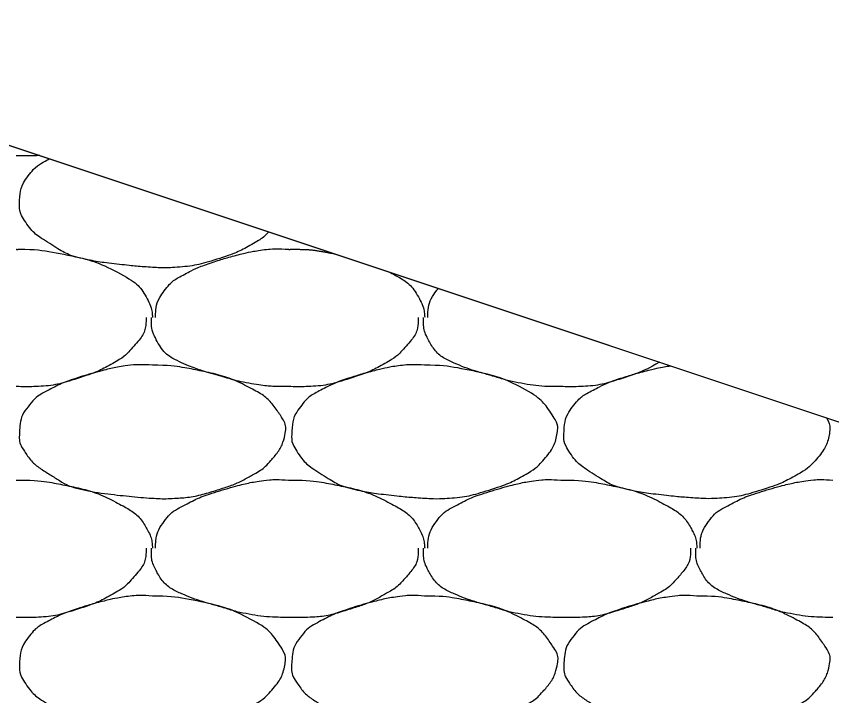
# Model space of a CAD drawing. Extents: x 1373719 to 1374161, y 379835 to 380167.
# Drawn here: x 1373985.475 to 1373986.856, y 379975.034 to 379976.184 of the extents above; entities that cross this region are included whole.
import ezdxf

# ---------------------------------------------------------------- set-up
doc = ezdxf.new("R2010")
doc.units = 0
doc.layers.add('Aggregate Base Course', color=7, linetype='Continuous')
doc.layers.add('SIGNATURE', color=7, linetype='Continuous')

msp = doc.modelspace()

# ---------------------------------------------------------------- linework, layer by layer
msp.add_line((1373984.8548, 379976.1686), (1373996.8548, 379972.1686))
at = {"layer": 'Aggregate Base Course'}
for points, degree in [([(1373985.5155, 379975.9484), (1373985.5135, 379975.9483), (1373985.5116, 379975.9481), (1373985.4982, 379975.9476), (1373985.4868, 379975.9476), (1373985.4754, 379975.9481)], 3), ([(1373985.903, 379975.8192), (1373985.8954, 379975.8113), (1373985.8878, 379975.8057), (1373985.8605, 379975.7902), (1373985.8426, 379975.7815), (1373985.7973, 379975.7672), (1373985.7717, 379975.7607), (1373985.7322, 379975.7582), (1373985.719, 379975.7582), (1373985.686, 379975.7604), (1373985.6662, 379975.7623), (1373985.6246, 379975.7669), (1373985.6031, 379975.7703), (1373985.564, 379975.7794), (1373985.5488, 379975.7888), (1373985.5151, 379975.8099), (1373985.5006, 379975.8208), (1373985.4815, 379975.85), (1373985.4802, 379975.8606), (1373985.4817, 379975.8853), (1373985.4847, 379975.9), (1373985.5058, 379975.9279), (1373985.5174, 379975.9355), (1373985.5314, 379975.9428), (1373985.5316, 379975.9429), (1373985.5318, 379975.943)], 3), ([(1373985.4754, 379975.7897), (1373985.4772, 379975.7896), (1373985.479, 379975.7898), (1373985.4808, 379975.7897)], 2), ([(1373985.4808, 379975.7897), (1373985.5072, 379975.79), (1373985.5336, 379975.7861), (1373985.5922, 379975.7741), (1373985.6219, 379975.7643), (1373985.6718, 379975.7376), (1373985.6877, 379975.7237), (1373985.7033, 379975.6945), (1373985.7051, 379975.6856), (1373985.7059, 379975.6757), (1373985.7059, 379975.6751), (1373985.7058, 379975.6745)], 3), ([(1373985.7112, 379975.6745), (1373985.7112, 379975.6751), (1373985.7112, 379975.6757), (1373985.7115, 379975.6914), (1373985.7158, 379975.706), (1373985.7355, 379975.7331), (1373985.7478, 379975.7411), (1373985.7735, 379975.7544), (1373985.7851, 379975.7602), (1373985.8155, 379975.7705), (1373985.8334, 379975.7759), (1373985.8629, 379975.7836), (1373985.8743, 379975.7861), (1373985.9025, 379975.7905), (1373985.9195, 379975.7911), (1373985.9362, 379975.7897)], 3), ([(1373985.9362, 379975.7897), (1373985.938, 379975.7896), (1373985.9398, 379975.7898), (1373985.9416, 379975.7897)], 2), ([(1373985.9416, 379975.7897), (1373985.9662, 379975.79), (1373985.9908, 379975.7866), (1373986.0154, 379975.7818)], 2), ([(1373986.1069, 379975.7512), (1373986.1088, 379975.7503), (1373986.1107, 379975.7493), (1373986.1326, 379975.7376), (1373986.1485, 379975.7237), (1373986.1641, 379975.6945), (1373986.1659, 379975.6856), (1373986.1667, 379975.6757), (1373986.1667, 379975.6751), (1373986.1666, 379975.6745)], 3), ([(1373986.172, 379975.6745), (1373986.172, 379975.6751), (1373986.172, 379975.6757), (1373986.1723, 379975.6914), (1373986.1766, 379975.706), (1373986.1875, 379975.7209), (1373986.1886, 379975.7223), (1373986.1897, 379975.7237)], 3), ([(1373985.695, 379975.6745), (1373985.6951, 379975.6727), (1373985.6951, 379975.6709), (1373985.6944, 379975.6508), (1373985.6828, 379975.635), (1373985.6616, 379975.6113), (1373985.6531, 379975.6047), (1373985.6247, 379975.5886), (1373985.6068, 379975.5799), (1373985.5615, 379975.5656), (1373985.536, 379975.5585), (1373985.4982, 379975.557), (1373985.4868, 379975.557), (1373985.4754, 379975.5575)], 3), ([(1373985.9362, 379975.5575), (1373985.9338, 379975.5575), (1373985.9314, 379975.5575), (1373985.9091, 379975.5575), (1373985.8893, 379975.5593), (1373985.8486, 379975.5666), (1373985.8285, 379975.5731), (1373985.7904, 379975.584), (1373985.7733, 379975.5897), (1373985.7372, 379975.6053), (1373985.7213, 379975.6191), (1373985.706, 379975.6484), (1373985.704, 379975.6586), (1373985.704, 379975.6709), (1373985.704, 379975.6727), (1373985.704, 379975.6745)], 3), ([(1373986.1558, 379975.6745), (1373986.1559, 379975.6727), (1373986.1559, 379975.6709), (1373986.1552, 379975.6508), (1373986.1436, 379975.635), (1373986.1224, 379975.6113), (1373986.1139, 379975.6047), (1373986.0855, 379975.5886), (1373986.0676, 379975.5799), (1373986.0223, 379975.5656), (1373985.9968, 379975.5585), (1373985.959, 379975.557), (1373985.9476, 379975.557), (1373985.9362, 379975.5575)], 3), ([(1373986.397, 379975.5575), (1373986.3946, 379975.5575), (1373986.3922, 379975.5575), (1373986.3898, 379975.5575), (1373986.3699, 379975.5575), (1373986.3501, 379975.5593), (1373986.3304, 379975.5629), (1373986.3094, 379975.5666), (1373986.2893, 379975.5731), (1373986.2689, 379975.5789), (1373986.2512, 379975.584), (1373986.2341, 379975.5897), (1373986.217, 379975.5971), (1373986.198, 379975.6053), (1373986.1821, 379975.6191), (1373986.172, 379975.6385), (1373986.1668, 379975.6484), (1373986.1648, 379975.6586), (1373986.1648, 379975.6691), (1373986.1648, 379975.6709), (1373986.1648, 379975.6727), (1373986.1648, 379975.6745)], 3), ([(1373985.7058, 379975.5935), (1373985.7322, 379975.5938), (1373985.7586, 379975.5899), (1373985.785, 379975.5845), (1373985.8172, 379975.5779), (1373985.8469, 379975.5681), (1373985.8768, 379975.5521), (1373985.8968, 379975.5414), (1373985.9104, 379975.5269), (1373985.9236, 379975.5071), (1373985.9293, 379975.4985), (1373985.9324, 379975.4887), (1373985.9308, 379975.4801), (1373985.9278, 379975.4632), (1373985.919, 379975.4464), (1373985.9056, 379975.4315), (1373985.8972, 379975.4221), (1373985.8889, 379975.4157), (1373985.8786, 379975.4099), (1373985.8605, 379975.3996), (1373985.8426, 379975.3909), (1373985.8228, 379975.3847), (1373985.7973, 379975.3766), (1373985.7717, 379975.3701), (1373985.7454, 379975.3685), (1373985.7322, 379975.3676), (1373985.719, 379975.3676), (1373985.7058, 379975.3685), (1373985.686, 379975.3698), (1373985.6662, 379975.3717), (1373985.6464, 379975.3739), (1373985.6246, 379975.3763), (1373985.6031, 379975.3797), (1373985.5816, 379975.3847), (1373985.564, 379975.3888), (1373985.5488, 379975.3982), (1373985.533, 379975.4081), (1373985.5151, 379975.4193), (1373985.5006, 379975.4302), (1373985.488, 379975.4495), (1373985.4815, 379975.4594), (1373985.4802, 379975.47), (1373985.4808, 379975.4801), (1373985.4817, 379975.4947), (1373985.4847, 379975.5094), (1373985.4952, 379975.5233), (1373985.5058, 379975.5373), (1373985.5174, 379975.5449), (1373985.5312, 379975.5521), (1373985.5431, 379975.5582), (1373985.5547, 379975.564), (1373985.5672, 379975.5683), (1373985.5851, 379975.5743), (1373985.603, 379975.5797), (1373985.6212, 379975.5845), (1373985.6325, 379975.5874), (1373985.6439, 379975.5899), (1373985.6554, 379975.5917), (1373985.6721, 379975.5943), (1373985.6891, 379975.5949), (1373985.7058, 379975.5935)], 3), ([(1373986.1666, 379975.5935), (1373986.193, 379975.5938), (1373986.2194, 379975.5899), (1373986.278, 379975.5779), (1373986.3077, 379975.5681), (1373986.3576, 379975.5414), (1373986.3712, 379975.5269), (1373986.3901, 379975.4985), (1373986.3932, 379975.4887), (1373986.3886, 379975.4632), (1373986.3798, 379975.4464), (1373986.358, 379975.4221), (1373986.3497, 379975.4157), (1373986.3213, 379975.3996), (1373986.3034, 379975.3909), (1373986.2581, 379975.3766), (1373986.2325, 379975.3701), (1373986.193, 379975.3676), (1373986.1798, 379975.3676), (1373986.1468, 379975.3698), (1373986.127, 379975.3717), (1373986.0854, 379975.3763), (1373986.0639, 379975.3797), (1373986.0248, 379975.3888), (1373986.0096, 379975.3982), (1373985.9759, 379975.4193), (1373985.9614, 379975.4302), (1373985.9423, 379975.4594), (1373985.941, 379975.47), (1373985.9425, 379975.4947), (1373985.9455, 379975.5094), (1373985.9666, 379975.5373), (1373985.9782, 379975.5449), (1373986.0039, 379975.5582), (1373986.0155, 379975.564), (1373986.0459, 379975.5743), (1373986.0638, 379975.5797), (1373986.0933, 379975.5874), (1373986.1047, 379975.5899), (1373986.1329, 379975.5943), (1373986.1499, 379975.5949), (1373986.1666, 379975.5935)], 3), ([(1373986.5643, 379975.5988), (1373986.5462, 379975.5885), (1373986.5284, 379975.5799), (1373986.4831, 379975.5656), (1373986.4576, 379975.5585), (1373986.4198, 379975.557), (1373986.4084, 379975.557), (1373986.397, 379975.5575)], 3), ([(1373986.8467, 379975.5046), (1373986.8514, 379975.4967), (1373986.8538, 379975.4879), (1373986.8494, 379975.4632), (1373986.8406, 379975.4464), (1373986.8188, 379975.4221), (1373986.8105, 379975.4157), (1373986.7821, 379975.3996), (1373986.7642, 379975.3909), (1373986.7189, 379975.3766), (1373986.6933, 379975.3701), (1373986.6538, 379975.3676), (1373986.6406, 379975.3676), (1373986.6076, 379975.3698), (1373986.5878, 379975.3717), (1373986.5462, 379975.3763), (1373986.5247, 379975.3797), (1373986.4856, 379975.3888), (1373986.4704, 379975.3982), (1373986.4367, 379975.4193), (1373986.4222, 379975.4302), (1373986.4031, 379975.4594), (1373986.4018, 379975.47), (1373986.4033, 379975.4947), (1373986.4063, 379975.5094), (1373986.4274, 379975.5373), (1373986.439, 379975.5449), (1373986.4647, 379975.5582), (1373986.4763, 379975.564), (1373986.5067, 379975.5743), (1373986.5246, 379975.5797), (1373986.5541, 379975.5874), (1373986.5655, 379975.5899), (1373986.579, 379975.592), (1373986.5811, 379975.5923), (1373986.5831, 379975.5925)], 3), ([(1373985.4754, 379975.3991), (1373985.4772, 379975.399), (1373985.479, 379975.3992), (1373985.4808, 379975.3991)], 2), ([(1373985.4808, 379975.3991), (1373985.5072, 379975.3994), (1373985.5336, 379975.3955), (1373985.56, 379975.3901), (1373985.5922, 379975.3835), (1373985.6219, 379975.3737), (1373985.6518, 379975.3577), (1373985.6718, 379975.347), (1373985.6877, 379975.3331), (1373985.6986, 379975.3127), (1373985.7033, 379975.3039), (1373985.7051, 379975.295), (1373985.7058, 379975.2857), (1373985.7059, 379975.2851), (1373985.7059, 379975.2845), (1373985.7058, 379975.2839)], 3), ([(1373985.7112, 379975.2839), (1373985.7112, 379975.2845), (1373985.7112, 379975.2851), (1373985.7112, 379975.2857), (1373985.7115, 379975.3008), (1373985.7158, 379975.3154), (1373985.7256, 379975.3289), (1373985.7355, 379975.3425), (1373985.7478, 379975.3505), (1373985.7616, 379975.3577), (1373985.7735, 379975.3638), (1373985.7851, 379975.3696), (1373985.7976, 379975.3739), (1373985.8155, 379975.3799), (1373985.8334, 379975.3853), (1373985.8516, 379975.3901), (1373985.8629, 379975.393), (1373985.8743, 379975.3955), (1373985.8858, 379975.3973), (1373985.9025, 379975.3999), (1373985.9195, 379975.4005), (1373985.9362, 379975.3991)], 3), ([(1373985.9362, 379975.3991), (1373985.938, 379975.399), (1373985.9398, 379975.3992), (1373985.9416, 379975.3991)], 2), ([(1373985.9416, 379975.3991), (1373985.968, 379975.3994), (1373985.9944, 379975.3955), (1373986.0208, 379975.3901), (1373986.053, 379975.3835), (1373986.0827, 379975.3737), (1373986.1126, 379975.3577), (1373986.1326, 379975.347), (1373986.1485, 379975.3331), (1373986.1594, 379975.3127), (1373986.1641, 379975.3039), (1373986.1659, 379975.295), (1373986.1666, 379975.2857), (1373986.1667, 379975.2851), (1373986.1667, 379975.2845), (1373986.1666, 379975.2839)], 3), ([(1373986.172, 379975.2839), (1373986.172, 379975.2845), (1373986.172, 379975.2851), (1373986.172, 379975.2857), (1373986.1723, 379975.3008), (1373986.1766, 379975.3154), (1373986.1864, 379975.3289), (1373986.1963, 379975.3425), (1373986.2086, 379975.3505), (1373986.2224, 379975.3577), (1373986.2343, 379975.3638), (1373986.2459, 379975.3696), (1373986.2584, 379975.3739), (1373986.2763, 379975.3799), (1373986.2942, 379975.3853), (1373986.3124, 379975.3901), (1373986.3237, 379975.393), (1373986.3351, 379975.3955), (1373986.3466, 379975.3973), (1373986.3633, 379975.3999), (1373986.3803, 379975.4005), (1373986.397, 379975.3991)], 3), ([(1373986.397, 379975.3991), (1373986.3988, 379975.399), (1373986.4006, 379975.3992), (1373986.4024, 379975.3991)], 2), ([(1373986.4024, 379975.3991), (1373986.4288, 379975.3994), (1373986.4552, 379975.3955), (1373986.4816, 379975.3901), (1373986.5138, 379975.3835), (1373986.5435, 379975.3737), (1373986.5734, 379975.3577), (1373986.5934, 379975.347), (1373986.6093, 379975.3331), (1373986.6202, 379975.3127), (1373986.6249, 379975.3039), (1373986.6267, 379975.295), (1373986.6274, 379975.2857), (1373986.6275, 379975.2851), (1373986.6275, 379975.2845), (1373986.6274, 379975.2839)], 3), ([(1373986.6328, 379975.2839), (1373986.6328, 379975.2845), (1373986.6328, 379975.2851), (1373986.6328, 379975.2857), (1373986.6331, 379975.3008), (1373986.6374, 379975.3154), (1373986.6472, 379975.3289), (1373986.6571, 379975.3425), (1373986.6694, 379975.3505), (1373986.6832, 379975.3577), (1373986.6951, 379975.3638), (1373986.7067, 379975.3696), (1373986.7192, 379975.3739), (1373986.7371, 379975.3799), (1373986.755, 379975.3853), (1373986.7732, 379975.3901), (1373986.7845, 379975.393), (1373986.7959, 379975.3955), (1373986.8074, 379975.3973), (1373986.8241, 379975.3999), (1373986.8411, 379975.4005), (1373986.8578, 379975.3991)], 3), ([(1373985.695, 379975.2839), (1373985.6951, 379975.2821), (1373985.6951, 379975.2803), (1373985.6944, 379975.2602), (1373985.6828, 379975.2444), (1373985.6616, 379975.2207), (1373985.6531, 379975.2141), (1373985.6247, 379975.198), (1373985.6068, 379975.1893), (1373985.5615, 379975.175), (1373985.536, 379975.1679), (1373985.4982, 379975.1664), (1373985.4868, 379975.1664), (1373985.4754, 379975.1669)], 3), ([(1373985.9362, 379975.1669), (1373985.9338, 379975.1669), (1373985.9314, 379975.1669), (1373985.929, 379975.1669), (1373985.9091, 379975.1669), (1373985.8893, 379975.1687), (1373985.8696, 379975.1723), (1373985.8486, 379975.176), (1373985.8285, 379975.1825), (1373985.8081, 379975.1883), (1373985.7904, 379975.1934), (1373985.7733, 379975.1991), (1373985.7562, 379975.2065), (1373985.7372, 379975.2147), (1373985.7213, 379975.2285), (1373985.7112, 379975.2479), (1373985.706, 379975.2578), (1373985.704, 379975.268), (1373985.704, 379975.2785), (1373985.704, 379975.2803), (1373985.704, 379975.2821), (1373985.704, 379975.2839)], 3), ([(1373986.1558, 379975.2839), (1373986.1559, 379975.2821), (1373986.1559, 379975.2803), (1373986.1558, 379975.2785), (1373986.1552, 379975.2602), (1373986.1436, 379975.2444), (1373986.1306, 379975.2299), (1373986.1224, 379975.2207), (1373986.1139, 379975.2141), (1373986.1036, 379975.2083), (1373986.0855, 379975.198), (1373986.0676, 379975.1893), (1373986.0478, 379975.1831), (1373986.0223, 379975.175), (1373985.9968, 379975.1679), (1373985.9704, 379975.1669), (1373985.959, 379975.1664), (1373985.9476, 379975.1664), (1373985.9362, 379975.1669)], 3), ([(1373986.397, 379975.1669), (1373986.3946, 379975.1669), (1373986.3922, 379975.1669), (1373986.3898, 379975.1669), (1373986.3699, 379975.1669), (1373986.3501, 379975.1687), (1373986.3304, 379975.1723), (1373986.3094, 379975.176), (1373986.2893, 379975.1825), (1373986.2689, 379975.1883), (1373986.2512, 379975.1934), (1373986.2341, 379975.1991), (1373986.217, 379975.2065), (1373986.198, 379975.2147), (1373986.1821, 379975.2285), (1373986.172, 379975.2479), (1373986.1668, 379975.2578), (1373986.1648, 379975.268), (1373986.1648, 379975.2785), (1373986.1648, 379975.2803), (1373986.1648, 379975.2821), (1373986.1648, 379975.2839)], 3), ([(1373986.6166, 379975.2839), (1373986.6167, 379975.2821), (1373986.6167, 379975.2803), (1373986.6166, 379975.2785), (1373986.616, 379975.2602), (1373986.6044, 379975.2444), (1373986.5914, 379975.2299), (1373986.5832, 379975.2207), (1373986.5747, 379975.2141), (1373986.5644, 379975.2083), (1373986.5463, 379975.198), (1373986.5284, 379975.1893), (1373986.5086, 379975.1831), (1373986.4831, 379975.175), (1373986.4576, 379975.1679), (1373986.4312, 379975.1669), (1373986.4198, 379975.1664), (1373986.4084, 379975.1664), (1373986.397, 379975.1669)], 3), ([(1373986.8578, 379975.1669), (1373986.8554, 379975.1669), (1373986.853, 379975.1669), (1373986.8506, 379975.1669), (1373986.8307, 379975.1669), (1373986.8109, 379975.1687), (1373986.7912, 379975.1723), (1373986.7702, 379975.176), (1373986.7501, 379975.1825), (1373986.7297, 379975.1883), (1373986.712, 379975.1934), (1373986.6949, 379975.1991), (1373986.6778, 379975.2065), (1373986.6588, 379975.2147), (1373986.6429, 379975.2285), (1373986.6328, 379975.2479), (1373986.6276, 379975.2578), (1373986.6256, 379975.268), (1373986.6256, 379975.2785), (1373986.6256, 379975.2803), (1373986.6256, 379975.2821), (1373986.6256, 379975.2839)], 3), ([(1373985.7058, 379975.2029), (1373985.7322, 379975.2032), (1373985.7586, 379975.1993), (1373985.8172, 379975.1873), (1373985.8469, 379975.1775), (1373985.8968, 379975.1508), (1373985.9104, 379975.1363), (1373985.9293, 379975.1079), (1373985.9324, 379975.0981), (1373985.9278, 379975.0726), (1373985.919, 379975.0558), (1373985.8972, 379975.0315), (1373985.8889, 379975.0251), (1373985.8605, 379975.009), (1373985.8426, 379975.0003), (1373985.7973, 379974.986), (1373985.7717, 379974.9795), (1373985.7322, 379974.977), (1373985.719, 379974.977), (1373985.686, 379974.9792), (1373985.6662, 379974.9811), (1373985.6246, 379974.9857), (1373985.6031, 379974.9891), (1373985.564, 379974.9982), (1373985.5488, 379975.0076), (1373985.5151, 379975.0287), (1373985.5006, 379975.0396), (1373985.4815, 379975.0688), (1373985.4802, 379975.0794), (1373985.4817, 379975.1041), (1373985.4847, 379975.1188), (1373985.5058, 379975.1467), (1373985.5174, 379975.1543), (1373985.5431, 379975.1676), (1373985.5547, 379975.1734), (1373985.5851, 379975.1837), (1373985.603, 379975.1891), (1373985.6325, 379975.1968), (1373985.6439, 379975.1993), (1373985.6721, 379975.2037), (1373985.6891, 379975.2043), (1373985.7058, 379975.2029)], 3), ([(1373986.1666, 379975.2029), (1373986.193, 379975.2032), (1373986.2194, 379975.1993), (1373986.2458, 379975.1939), (1373986.278, 379975.1873), (1373986.3077, 379975.1775), (1373986.3376, 379975.1615), (1373986.3576, 379975.1508), (1373986.3712, 379975.1363), (1373986.3844, 379975.1165), (1373986.3901, 379975.1079), (1373986.3932, 379975.0981), (1373986.3916, 379975.0895), (1373986.3886, 379975.0726), (1373986.3798, 379975.0558), (1373986.3664, 379975.0409), (1373986.358, 379975.0315), (1373986.3497, 379975.0251), (1373986.3394, 379975.0193), (1373986.3213, 379975.009), (1373986.3034, 379975.0003), (1373986.2836, 379974.9941), (1373986.2581, 379974.986), (1373986.2325, 379974.9795), (1373986.2062, 379974.9779), (1373986.193, 379974.977), (1373986.1798, 379974.977), (1373986.1666, 379974.9779), (1373986.1468, 379974.9792), (1373986.127, 379974.9811), (1373986.1072, 379974.9833), (1373986.0854, 379974.9857), (1373986.0639, 379974.9891), (1373986.0424, 379974.9941), (1373986.0248, 379974.9982), (1373986.0096, 379975.0076), (1373985.9938, 379975.0175), (1373985.9759, 379975.0287), (1373985.9614, 379975.0396), (1373985.9488, 379975.0589), (1373985.9423, 379975.0688), (1373985.941, 379975.0794), (1373985.9416, 379975.0895), (1373985.9425, 379975.1041), (1373985.9455, 379975.1188), (1373985.956, 379975.1327), (1373985.9666, 379975.1467), (1373985.9782, 379975.1543), (1373985.992, 379975.1615), (1373986.0039, 379975.1676), (1373986.0155, 379975.1734), (1373986.028, 379975.1777), (1373986.0459, 379975.1837), (1373986.0638, 379975.1891), (1373986.082, 379975.1939), (1373986.0933, 379975.1968), (1373986.1047, 379975.1993), (1373986.1162, 379975.2011), (1373986.1329, 379975.2037), (1373986.1499, 379975.2043), (1373986.1666, 379975.2029)], 3), ([(1373986.6274, 379975.2029), (1373986.6538, 379975.2032), (1373986.6802, 379975.1993), (1373986.7066, 379975.1939), (1373986.7388, 379975.1873), (1373986.7685, 379975.1775), (1373986.7984, 379975.1615), (1373986.8184, 379975.1508), (1373986.832, 379975.1363), (1373986.8452, 379975.1165), (1373986.8509, 379975.1079), (1373986.854, 379975.0981), (1373986.8524, 379975.0895), (1373986.8494, 379975.0726), (1373986.8406, 379975.0558), (1373986.8272, 379975.0409), (1373986.8188, 379975.0315), (1373986.8105, 379975.0251), (1373986.8002, 379975.0193), (1373986.7821, 379975.009), (1373986.7642, 379975.0003), (1373986.7444, 379974.9941), (1373986.7189, 379974.986), (1373986.6933, 379974.9795), (1373986.667, 379974.9779), (1373986.6538, 379974.977), (1373986.6406, 379974.977), (1373986.6274, 379974.9779), (1373986.6076, 379974.9792), (1373986.5878, 379974.9811), (1373986.568, 379974.9833), (1373986.5462, 379974.9857), (1373986.5247, 379974.9891), (1373986.5032, 379974.9941), (1373986.4856, 379974.9982), (1373986.4704, 379975.0076), (1373986.4546, 379975.0175), (1373986.4367, 379975.0287), (1373986.4222, 379975.0396), (1373986.4096, 379975.0589), (1373986.4031, 379975.0688), (1373986.4018, 379975.0794), (1373986.4024, 379975.0895), (1373986.4033, 379975.1041), (1373986.4063, 379975.1188), (1373986.4168, 379975.1327), (1373986.4274, 379975.1467), (1373986.439, 379975.1543), (1373986.4528, 379975.1615), (1373986.4647, 379975.1676), (1373986.4763, 379975.1734), (1373986.4888, 379975.1777), (1373986.5067, 379975.1837), (1373986.5246, 379975.1891), (1373986.5428, 379975.1939), (1373986.5541, 379975.1968), (1373986.5655, 379975.1993), (1373986.577, 379975.2011), (1373986.5937, 379975.2037), (1373986.6107, 379975.2043), (1373986.6274, 379975.2029)], 3)]:
    msp.add_open_spline(points, degree=degree, dxfattribs=at)
at = {"layer": 'SIGNATURE'}
msp.add_lwpolyline([(1373983.9548, 379975.8345), (1373984.8548, 379975.7985), (1373984.4692, 379976.184), (1373984.8548, 379976.1686), (1373987.0196, 379975.447), (1373992.0048, 379973.7853), (1373983.1144, 379973.9631), (1373983.9548, 379975.8345)], dxfattribs=at)

doc.saveas('drawing.dxf')
